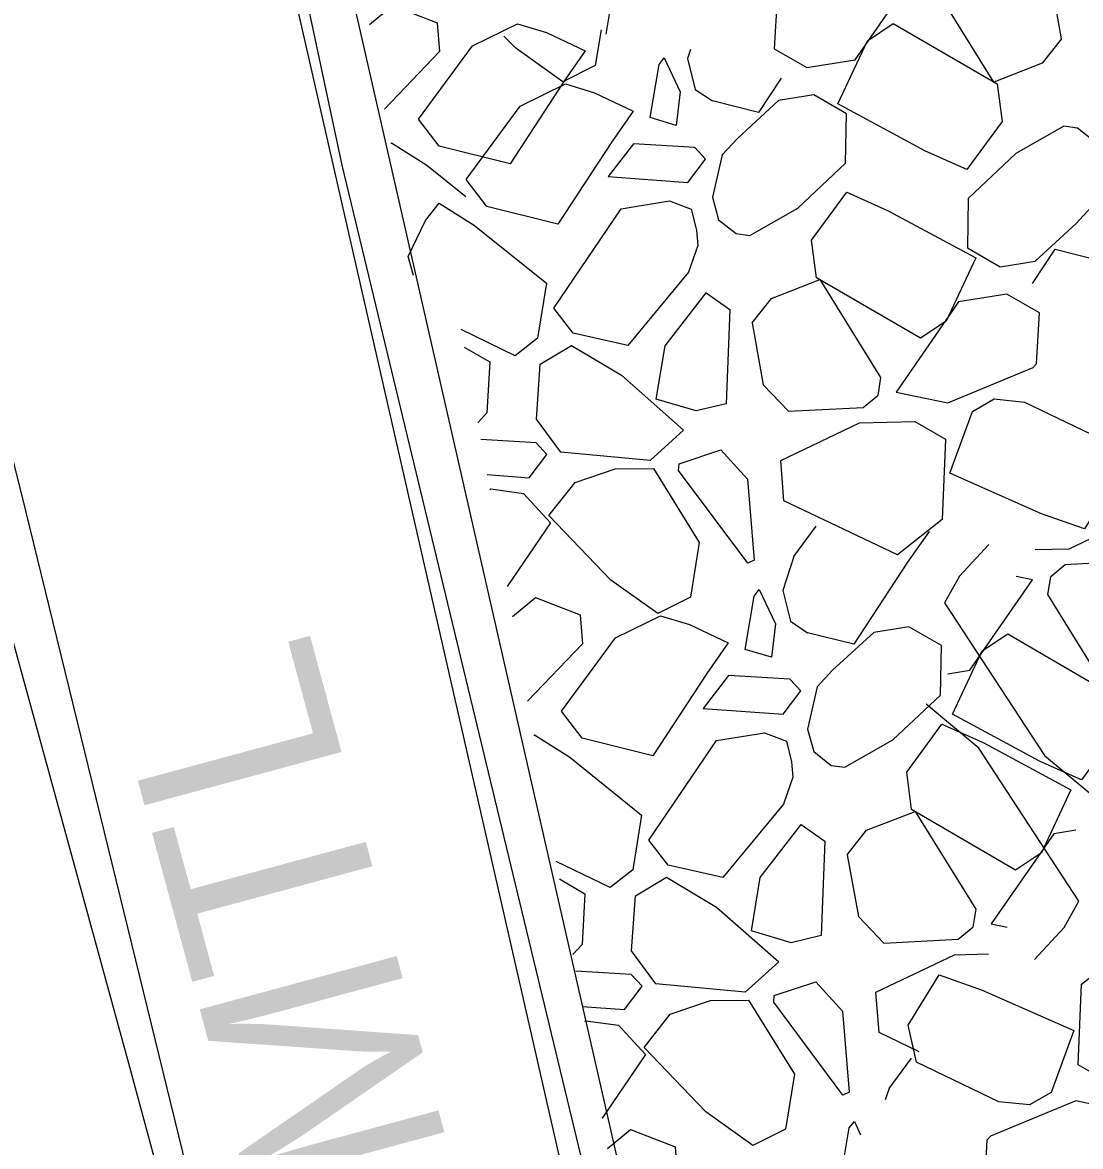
# Model space of a CAD drawing. Extents: x 3040896 to 3051146, y 687568 to 732976.
# Drawn here: x 3044039.04 to 3044059.78, y 721962.31 to 721984.35 of the extents above; entities that cross this region are included whole.
import ezdxf

# ---------------------------------------------------------------- set-up
doc = ezdxf.new("R2010")
doc.units = 0
for name, color, linetype in [('Default', 7, 'Continuous'), ('Exist Guardrail', 7, 'Continuous'), ('Exist Guardrail Text', 7, 'Continuous'), ('Exist Horizontal Alignment', 7, 'Continuous'), ('Exist Right of Way Line', 7, 'Continuous'), ('Exist Roads EOP', 7, 'Continuous'), ('Exist Structure Major Bridge WW', 7, 'Continuous'), ('Exist Structure Minor Head and End Wall', 7, 'Continuous')]:
    doc.layers.add(name, color=color, linetype=linetype)

msp = doc.modelspace()

# ---------------------------------------------------------------- linework, layer by layer
at = {"layer": 'Default'}
for p, q in [((3044059.408, 721984.03), (3044059.191, 721985.244)), ((3044047.86, 721983.894), (3044048.743, 721984.326)), ((3044048.743, 721984.326), (3044049.311, 721984.154)), ((3044049.311, 721984.154), (3044050.071, 721983.793)), ((3044047.212, 721983.778), (3044046.137, 721982.653)), ((3044052.135, 721983.817), (3044052.076, 721983.641)), ((3044051.617, 721983.658), (3044051.932, 721982.987)), ((3044052.076, 721983.641), (3044052.226, 721983.039)), ((3044048.797, 721982.712), (3044049.681, 721983.144)), ((3044049.681, 721983.144), (3044050.248, 721982.972)), ((3044050.248, 721982.972), (3044051.009, 721982.611)), ((3044051.932, 721982.987), (3044051.854, 721982.332)), ((3044052.226, 721983.039), (3044052.563, 721982.811)), ((3044053.86, 721982.818), (3044053.052, 721982.078)), ((3044051.854, 721982.332), (3044051.342, 721982.485)), ((3044059.454, 721982.314), (3044058.512, 721981.78)), ((3044059.721, 721982.279), (3044059.454, 721982.314)), ((3044060.067, 721982.006), (3044059.721, 721982.279)), ((3044046.258, 721981.977), (3044046.27, 721981.992)), ((3044053.052, 721982.078), (3044052.752, 721981.753)), ((3044052.752, 721981.753), (3044052.562, 721980.923)), ((3044052.082, 721981.213), (3044052.429, 721981.67)), ((3044050.517, 721981.328), (3044052.082, 721981.213)), ((3044052.562, 721980.923), (3044052.683, 721980.484)), ((3044046.939, 721980.47), (3044047.207, 721980.81)), ((3044052.148, 721980.687), (3044052.249, 721980.28)), ((3044053.296, 721980.176), (3044054.237, 721980.71)), ((3044059.697, 721980.412), (3044059.997, 721980.737)), ((3044052.683, 721980.484), (3044053.028, 721980.211)), ((3044052.249, 721980.28), (3044052.275, 721979.977)), ((3044053.028, 721980.211), (3044053.296, 721980.176)), ((3044058.89, 721979.672), (3044059.697, 721980.412)), ((3044052.441, 721979.05), (3044052.904, 721978.723)), ((3044052.904, 721978.723), (3044052.83, 721976.874)), ((3044053.341, 721978.46), (3044053.559, 721977.246)), ((3044047.698, 721977.984), (3044048.198, 721977.694)), ((3044057.177, 721976.892), (3044058.85, 721977.585)), ((3044054.056, 721976.728), (3044053.559, 721977.246)), ((3044055.518, 721976.804), (3044055.803, 721977.04)), ((3044056.163, 721977.105), (3044057.177, 721976.892)), ((3044057.662, 721976.726), (3044058.084, 721976.97)), ((3044058.084, 721976.97), (3044058.683, 721976.909)), ((3044054.056, 721976.728), (3044055.518, 721976.804)), ((3044053.904, 721975.762), (3044055.447, 721976.499)), ((3044055.447, 721976.499), (3044056.532, 721976.524)), ((3044051.998, 721976.359), (3044051.34, 721975.764)), ((3044051.34, 721975.764), (3044049.591, 721975.929)), ((3044051.909, 721975.697), (3044052.727, 721975.97)), ((3044052.727, 721975.97), (3044053.248, 721975.394)), ((3044049.872, 721975.333), (3044050.658, 721975.6)), ((3044050.658, 721975.6), (3044051.405, 721975.607)), ((3044053.965, 721974.972), (3044053.904, 721975.762)), ((3044053.248, 721975.394), (3044053.379, 721973.807)), ((3044048.197, 721975.196), (3044048.216, 721975.205)), ((3044048.216, 721975.205), (3044048.858, 721975.118)), ((3044061.094, 721974.762), (3044059.551, 721974.026)), ((3044054.161, 721973.879), (3044054.598, 721974.473)), ((3044054.161, 721973.879), (3044053.941, 721973.215)), ((3044059.551, 721974.026), (3044058.891, 721974.01)), ((3044059.48, 721973.72), (3044059.195, 721973.484)), ((3044060.942, 721973.797), (3044059.48, 721973.72)), ((3044058.835, 721973.42), (3044058.52, 721973.486)), ((3044053.482, 721973.232), (3044053.797, 721972.561)), ((3044053.941, 721973.215), (3044054.091, 721972.614)), ((3044050.662, 721972.286), (3044051.546, 721972.718)), ((3044051.546, 721972.718), (3044052.113, 721972.546)), ((3044052.113, 721972.546), (3044052.874, 721972.185)), ((3044053.797, 721972.561), (3044053.719, 721971.907)), ((3044054.091, 721972.614), (3044054.428, 721972.385)), ((3044055.725, 721972.392), (3044054.917, 721971.653)), ((3044050.015, 721972.17), (3044048.939, 721971.045)), ((3044053.719, 721971.907), (3044053.207, 721972.059)), ((3044054.917, 721971.653), (3044054.617, 721971.327)), ((3044053.947, 721970.788), (3044054.294, 721971.244)), ((3044054.617, 721971.327), (3044054.427, 721970.497)), ((3044052.382, 721970.902), (3044053.947, 721970.788)), ((3044049.06, 721970.369), (3044049.072, 721970.384)), ((3044054.427, 721970.497), (3044054.548, 721970.058)), ((3044054.013, 721970.261), (3044054.114, 721969.855)), ((3044055.161, 721969.75), (3044056.102, 721970.284)), ((3044054.114, 721969.855), (3044054.14, 721969.552)), ((3044054.548, 721970.058), (3044054.893, 721969.786)), ((3044054.893, 721969.786), (3044055.161, 721969.75)), ((3044054.306, 721968.624), (3044054.769, 721968.297)), ((3044054.769, 721968.297), (3044054.695, 721966.448)), ((3044055.206, 721968.034), (3044055.424, 721966.82)), ((3044049.563, 721967.558), (3044050.064, 721967.269)), ((3044055.921, 721966.302), (3044055.424, 721966.82)), ((3044057.383, 721966.379), (3044057.668, 721966.614)), ((3044058.028, 721966.679), (3044058.343, 721966.613)), ((3044055.921, 721966.302), (3044057.383, 721966.379)), ((3044053.863, 721965.934), (3044053.205, 721965.338)), ((3044055.769, 721965.336), (3044057.312, 721966.073)), ((3044057.312, 721966.073), (3044057.973, 721966.088)), ((3044053.205, 721965.338), (3044051.456, 721965.503)), ((3044053.774, 721965.271), (3044054.592, 721965.544)), ((3044054.592, 721965.544), (3044055.113, 721964.968)), ((3044055.83, 721964.546), (3044055.769, 721965.336)), ((3044051.737, 721964.907), (3044052.523, 721965.174)), ((3044052.523, 721965.174), (3044053.27, 721965.181)), ((3044055.113, 721964.968), (3044055.244, 721963.381)), ((3044050.062, 721964.77), (3044050.081, 721964.779)), ((3044050.081, 721964.779), (3044050.724, 721964.692)), ((3044056.618, 721964.171), (3044055.83, 721964.546)), ((3044056.026, 721963.453), (3044056.463, 721964.047)), ((3044056.026, 721963.453), (3044055.951, 721963.227)), ((3044059.201, 721963.372), (3044058.779, 721963.128)), ((3044059.686, 721963.207), (3044058.013, 721962.513)), ((3044058.779, 721963.128), (3044058.18, 721963.19)), ((3044060.7, 721962.994), (3044059.686, 721963.207)), ((3044055.347, 721962.806), (3044055.469, 721962.545))]:
    msp.add_line(p, q, dxfattribs=at)
for points in [[(3044053.9, 721984.905), (3044053.832, 721984.831), (3044053.776, 721983.835), (3044054.416, 721983.465), (3044055.36, 721983.619), (3044056.586, 721985.385)], [(3044059.408, 721984.03), (3044059.03, 721983.552), (3044058.078, 721983.18), (3044056.89, 721985.099), (3044056.947, 721985.45)], [(3044050.481, 721984.124), (3044050.58, 721984.711), (3044050.679, 721984.84)], [(3044045.84, 721984.31), (3044046.291, 721984.683), (3044047.166, 721984.342), (3044047.212, 721983.778)], [(3044050.379, 721984.209), (3044050.266, 721983.506), (3044049.628, 721983.186)], [(3044057.553, 721981.468), (3044056.742, 721981.83), (3044055.024, 721982.755), (3044055.601, 721983.993), (3044056.107, 721984.332), (3044058.147, 721983.144), (3044058.242, 721982.409), (3044057.553, 721981.468)], [(3044049.628, 721983.186), (3044048.706, 721983.845), (3044048.477, 721984.083)], [(3044050.071, 721983.793), (3044049.651, 721983.192), (3044048.595, 721981.58), (3044047.205, 721981.927), (3044046.799, 721982.453), (3044047.86, 721983.894)], [(3044051.342, 721982.485), (3044051.517, 721983.529), (3044051.617, 721983.658)], [(3044053.911, 721983.26), (3044053.468, 721982.585), (3044052.563, 721982.811)], [(3044055.189, 721982.56), (3044054.549, 721982.93), (3044053.86, 721982.818)], [(3044051.009, 721982.611), (3044050.588, 721982.01), (3044049.532, 721980.398), (3044048.143, 721980.745), (3044047.736, 721981.271), (3044048.797, 721982.712)], [(3044054.237, 721980.71), (3044055.171, 721981.59), (3044055.189, 721982.56)], [(3044046.27, 721981.992), (3044046.964, 721981.552), (3044047.726, 721980.938)], [(3044052.429, 721981.67), (3044052.217, 721981.9), (3044051.016, 721981.973), (3044050.517, 721981.328)], [(3044058.512, 721981.78), (3044057.579, 721980.9), (3044057.561, 721979.93)], [(3044055.197, 721981.022), (3044056.008, 721980.66), (3044057.726, 721979.735), (3044057.148, 721978.497), (3044056.643, 721978.158), (3044054.603, 721979.346), (3044054.507, 721980.081), (3044055.197, 721981.022)], [(3044047.207, 721980.81), (3044047.901, 721980.37), (3044049.309, 721979.237), (3044049.135, 721978.162), (3044048.696, 721977.815), (3044047.636, 721978.33)], [(3044052.275, 721979.977), (3044052.093, 721979.452), (3044050.902, 721978.015), (3044049.831, 721978.256), (3044049.451, 721978.747), (3044050.776, 721980.698), (3044051.72, 721980.852), (3044052.148, 721980.687)], [(3044046.703, 721979.391), (3044046.599, 721979.764), (3044046.939, 721980.47)], [(3044057.561, 721979.93), (3044058.201, 721979.56), (3044058.89, 721979.672)], [(3044058.839, 721979.23), (3044059.281, 721979.905), (3044060.186, 721979.679)], [(3044053.341, 721978.46), (3044053.719, 721978.938), (3044054.671, 721979.31), (3044055.859, 721977.391), (3044055.803, 721977.04)], [(3044051.461, 721976.967), (3044051.636, 721978.011), (3044052.441, 721979.05)], [(3044058.85, 721977.585), (3044058.917, 721977.659), (3044058.974, 721978.655), (3044058.334, 721979.025), (3044057.39, 721978.871), (3044056.163, 721977.105)], [(3044049.591, 721975.929), (3044049.111, 721976.573), (3044049.189, 721977.654), (3044049.798, 721978.02), (3044050.778, 721977.434), (3044051.998, 721976.359)], [(3044048.198, 721977.694), (3044048.142, 721976.698), (3044047.963, 721976.502)], [(3044052.83, 721976.874), (3044052.242, 721976.733), (3044051.461, 721976.967)], [(3044058.683, 721976.909), (3044060.302, 721976.131), (3044060.462, 721975.408), (3044059.856, 721974.421), (3044059.014, 721974.72), (3044057.216, 721975.511), (3044057.662, 721976.726)], [(3044056.532, 721976.524), (3044057.13, 721976.183), (3044057.067, 721974.605), (3044056.189, 721973.914), (3044053.965, 721974.972)], [(3044048.145, 721975.485), (3044048.973, 721975.424), (3044049.32, 721975.88), (3044049.108, 721976.111), (3044048.022, 721976.176)], [(3044051.405, 721975.607), (3044052.304, 721974.155), (3044052.131, 721973.081), (3044051.493, 721972.76)], [(3044053.379, 721973.807), (3044053.255, 721973.748), (3044051.899, 721975.567), (3044051.909, 721975.697)], [(3044051.493, 721972.76), (3044050.571, 721973.419), (3044049.358, 721974.683), (3044049.872, 721975.333)], [(3044048.858, 721975.118), (3044049.389, 721974.54), (3044048.537, 721973.295)], [(3044056.81, 721974.372), (3044056.389, 721973.771), (3044055.334, 721972.159), (3044054.428, 721972.385)], [(3044057.983, 721974.118), (3044057.404, 721973.492), (3044057.114, 721972.973), (3044059.076, 721969.976), (3044060.11, 721969.115)], [(3044057.176, 721971.583), (3044057.608, 721971.653), (3044058.835, 721973.42)], [(3044061.657, 721972.064), (3044061.279, 721971.586), (3044060.327, 721971.215), (3044059.139, 721973.134), (3044059.195, 721973.484)], [(3044053.207, 721972.059), (3044053.382, 721973.103), (3044053.482, 721973.232)], [(3044048.643, 721972.703), (3044049.093, 721973.075), (3044049.969, 721972.734), (3044050.015, 721972.17)], [(3044057.054, 721972.134), (3044056.414, 721972.504), (3044055.725, 721972.392)], [(3044052.874, 721972.185), (3044052.453, 721971.584), (3044051.397, 721969.972), (3044050.008, 721970.319), (3044049.602, 721970.845), (3044050.662, 721972.286)], [(3044059.801, 721969.502), (3044058.99, 721969.864), (3044057.272, 721970.789), (3044057.85, 721972.028), (3044058.355, 721972.366), (3044060.395, 721971.178), (3044060.491, 721970.443), (3044059.801, 721969.502)], [(3044056.102, 721970.284), (3044057.036, 721971.164), (3044057.054, 721972.134)], [(3044054.294, 721971.244), (3044054.082, 721971.474), (3044052.881, 721971.547), (3044052.382, 721970.902)], [(3044058.88, 721965.98), (3044059.459, 721966.606), (3044059.749, 721967.126), (3044057.787, 721970.123), (3044056.753, 721970.984)], [(3044057.062, 721970.596), (3044057.873, 721970.234), (3044059.591, 721969.309), (3044059.013, 721968.071), (3044058.508, 721967.732), (3044056.468, 721968.921), (3044056.372, 721969.655), (3044057.062, 721970.596)], [(3044049.072, 721970.384), (3044049.767, 721969.944), (3044051.174, 721968.811), (3044051, 721967.737), (3044050.561, 721967.389), (3044049.501, 721967.904)], [(3044054.14, 721969.552), (3044053.958, 721969.026), (3044052.767, 721967.589), (3044051.696, 721967.83), (3044051.316, 721968.321), (3044052.641, 721970.273), (3044053.585, 721970.426), (3044054.013, 721970.261)], [(3044055.206, 721968.034), (3044055.584, 721968.512), (3044056.536, 721968.884), (3044057.724, 721966.965), (3044057.668, 721966.614)], [(3044053.326, 721966.541), (3044053.501, 721967.585), (3044054.306, 721968.624)], [(3044059.687, 721968.516), (3044059.255, 721968.446), (3044058.028, 721966.679)], [(3044051.456, 721965.503), (3044050.976, 721966.147), (3044051.054, 721967.228), (3044051.663, 721967.595), (3044052.643, 721967.008), (3044053.863, 721965.934)], [(3044050.064, 721967.269), (3044050.007, 721966.273), (3044049.828, 721966.077)], [(3044054.695, 721966.448), (3044054.107, 721966.307), (3044053.326, 721966.541)], [(3044060.331, 721963.574), (3044059.733, 721963.915), (3044059.796, 721965.493), (3044060.674, 721966.185), (3044062.898, 721965.126)], [(3044050.01, 721965.059), (3044050.838, 721964.998), (3044051.185, 721965.455), (3044050.973, 721965.685), (3044049.887, 721965.75)], [(3044058.18, 721963.19), (3044056.561, 721963.967), (3044056.401, 721964.69), (3044057.007, 721965.677), (3044057.849, 721965.378), (3044059.647, 721964.587), (3044059.201, 721963.372)], [(3044055.244, 721963.381), (3044055.12, 721963.322), (3044053.764, 721965.141), (3044053.774, 721965.271)], [(3044053.27, 721965.181), (3044054.169, 721963.729), (3044053.996, 721962.655), (3044053.358, 721962.334)], [(3044053.358, 721962.334), (3044052.436, 721962.994), (3044051.223, 721964.257), (3044051.737, 721964.907)], [(3044050.724, 721964.692), (3044051.254, 721964.114), (3044050.402, 721962.869)], [(3044055.149, 721962.091), (3044055.247, 721962.678), (3044055.347, 721962.806)], [(3044058.013, 721962.513), (3044057.946, 721962.439), (3044057.889, 721961.443), (3044058.529, 721961.074), (3044059.473, 721961.227), (3044060.7, 721962.994)], [(3044050.508, 721962.277), (3044050.958, 721962.65), (3044051.834, 721962.309), (3044051.88, 721961.745)]]:
    msp.add_lwpolyline(points, dxfattribs=at)
at = {"layer": 'Exist Guardrail'}
msp.add_lwpolyline([(3044011.748, 722085.045), (3044015.28, 722067.518), (3044017.669, 722055.01), (3044022.008, 722036.647), (3044028.228, 722012.155), (3044034.351, 721988.619), (3044041.134, 721963.873), (3044049.124, 721934.352), (3044052.633, 721922.036)], dxfattribs=at)
at = {"layer": 'Exist Horizontal Alignment'}
for centre, radius, start, end in [((3047143.478, 722946.481), 3274.364, 179.827486, 209.692497), ((3045383.017, 722302.494), 1400.136, 189.234207, 200.154015)]:
    msp.add_arc(centre, radius, start, end, dxfattribs=at)
at = {"layer": 'Exist Right of Way Line'}
for radius in [3324.364, 3224.364]:
    msp.add_arc((3047143.478, 722946.481), radius, 179.827486, 209.692497, dxfattribs=at)
at = {"layer": 'Exist Roads EOP'}
msp.add_lwpolyline([(3044051.911, 721923.331), (3044045.336, 721949.312), (3044039.104, 721974.773), (3044033.254, 721998.242), (3044028.383, 722021.757), (3044023.448, 722047.759), (3044018.764, 722069.622), (3044017.084, 722077.997), (3044015.981, 722080.032), (3044014.458, 722080.198), (3044011.973, 722080.922), (3044011.591, 722082.485)], dxfattribs=at)
at = {"layer": 'Exist Structure Major Bridge WW'}
for points in [[(3044055.712, 721935.139), (3044040.546, 722001.667), (3044023.444, 722088.295), (3044022.487, 722095.876), (3044014.963, 722146.607)], [(3044056.791, 721935.353), (3044041.622, 722001.896), (3044024.531, 722088.471), (3044023.577, 722096.026), (3044016.051, 722146.768)]]:
    msp.add_lwpolyline(points, dxfattribs=at)
at = {"layer": 'Exist Structure Minor Head and End Wall'}
msp.add_lwpolyline([(3044022.243, 722094.179), (3044023.783, 722086.353), (3044024.531, 722085.007), (3044024.707, 722082.846), (3044035.478, 722027.61), (3044045.3, 721981.551), (3044051.786, 721954.634)], dxfattribs=at)
msp.add_lwpolyline([(3044022.243, 722094.179), (3044023.783, 722086.353), (3044024.531, 722085.007), (3044024.707, 722082.846), (3044035.478, 722027.61), (3044045.3, 721981.551), (3044051.786, 721954.634)], dxfattribs=at)

# ---------------------------------------------------------------- texts
at = {"layer": 'Exist Guardrail Text'}
msp.add_text('MTL', height=4, rotation=105.1451, dxfattribs=at).set_placement((3044047.423, 721962.17))

doc.saveas('drawing.dxf')
